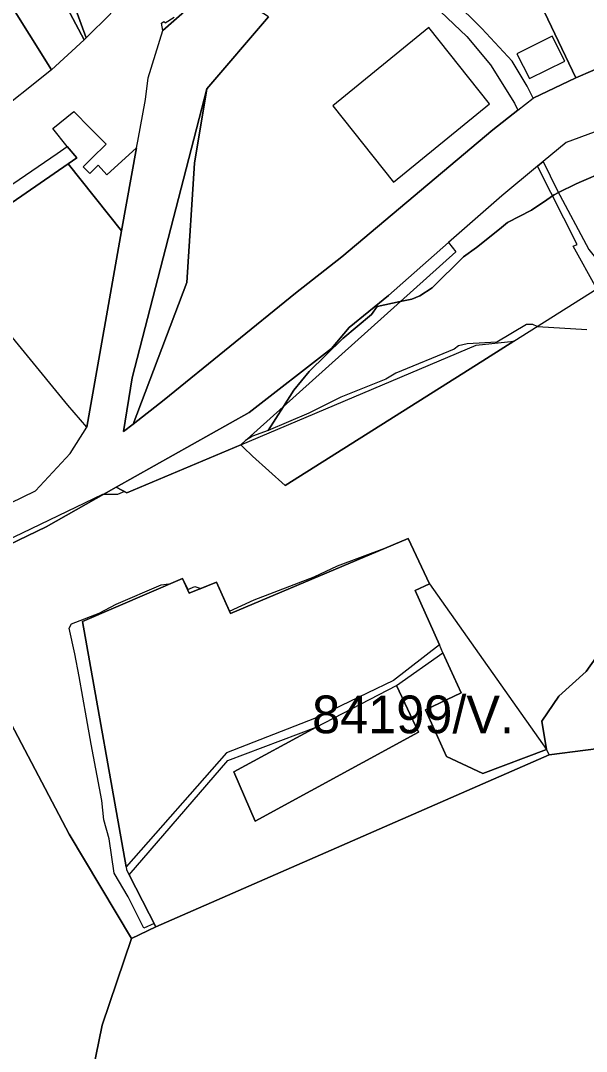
# Model space of a CAD drawing. Extents: x -477304 to -465429, y -1159113 to -1149210.
# Drawn here: x -473224.7 to -472999.7, y -1154296.2 to -1153886.3 of the extents above; entities that cross this region are included whole.
import ezdxf

# ---------------------------------------------------------------- set-up
doc = ezdxf.new("R2010")
doc.units = 0
for name, color, linetype in [('BPEJ_s', 7, 'Continuous'), ('PUPFL_s', 7, 'Continuous'), ('trav_porost_s', 7, 'Continuous'), ('voda_s', 7, 'Continuous'), ('zahrada_s', 7, 'Continuous')]:
    doc.layers.add(name, color=color, linetype=linetype)

msp = doc.modelspace()

# ---------------------------------------------------------------- linework, layer by layer
at = {"layer": 'BPEJ_s'}
for points in [[(-472993.01, -1153946.6), (-473001.73, -1153950.22), (-473003.86, -1153951.26), (-473010.86, -1153954.69), (-473012.58, -1153955.54), (-473013.16, -1153955.94), (-473014.14, -1153956.61), (-473015.45, -1153957.51), (-473021.52, -1153961.71), (-473031.09, -1153966.6), (-473034.29, -1153969.18), (-473043.38, -1153976.53), (-473048.54, -1153980.22), (-473061.1, -1153992.56), (-473065.99, -1153995.75), (-473069.18, -1153997.03), (-473073.73, -1153998.02), (-473082.88, -1154000), (-473085.25, -1154003.12), (-473096.52, -1154012.69), (-473109.92, -1154025.87), (-473116.08, -1154033.31), (-473120.17, -1154039.7), (-473126.28, -1154049.26), (-473132.46, -1154051.6), (-473135.25, -1154053.23), (-473137.18, -1154054.97), (-473182.46, -1154074.08), (-473183.39, -1154073.58), (-473186.25, -1154074.78), (-473191.89, -1154074.78), (-473192.21, -1154074.78), (-473234.74, -1154095.19)], [(-472999.56, -1154009.28), (-473019.12, -1154008.01), (-473019.27, -1154007.94), (-473021.03, -1154007.16), (-473023.59, -1154007.16), (-473035.28, -1154014.17), (-473047.19, -1154014.81), (-473050.59, -1154015.66), (-473052.29, -1154016.94), (-473075.47, -1154026.51), (-473079.51, -1154028.85), (-473097.37, -1154036.08), (-473110.13, -1154042.46), (-473126.28, -1154049.26), (-473120.17, -1154039.7), (-473116.08, -1154033.31), (-473109.92, -1154025.87), (-473096.52, -1154012.69), (-473085.25, -1154003.12), (-473082.88, -1154000), (-473073.73, -1153998.02), (-473069.18, -1153997.03), (-473065.99, -1153995.75), (-473061.1, -1153992.56), (-473048.54, -1153980.22), (-473043.38, -1153976.53), (-473034.29, -1153969.18), (-473031.09, -1153966.6), (-473021.52, -1153961.71), (-473015.45, -1153957.51), (-473014.14, -1153956.61), (-473013.16, -1153955.94), (-473012.58, -1153955.54), (-473010.86, -1153954.69), (-473003.86, -1153951.26), (-473001.73, -1153950.22), (-472993.01, -1153946.6)], [(-472999.56, -1154009.28), (-473019.12, -1154008.01), (-473019.27, -1154007.94), (-473021.03, -1154007.16), (-473023.59, -1154007.16), (-473035.28, -1154014.17), (-473047.19, -1154014.81), (-473050.59, -1154015.66), (-473052.29, -1154016.94), (-473075.47, -1154026.51), (-473079.51, -1154028.85), (-473097.37, -1154036.08), (-473110.13, -1154042.46), (-473126.28, -1154049.26), (-473132.46, -1154051.6), (-473135.25, -1154053.23), (-473137.18, -1154054.97), (-473182.46, -1154074.08), (-473183.39, -1154073.58), (-473186.25, -1154074.78), (-473191.89, -1154074.78), (-473192.21, -1154074.78), (-473234.74, -1154095.19)], [(-473187.53, -1154225.32), (-473189.44, -1154211.71), (-473191.57, -1154204.06), (-473192.42, -1154196.4), (-473196.68, -1154173.98), (-473198.55, -1154163.56), (-473201.49, -1154147.16), (-473203.13, -1154138.16), (-473205.39, -1154127.94), (-473204.54, -1154126.23), (-473193.48, -1154121.98), (-473186.68, -1154118.37), (-473168.82, -1154110.71), (-473165.84, -1154110.29), (-473165.74, -1154110.42), (-473160.39, -1154108.11), (-473158.28, -1154112.58), (-473155.42, -1154111.35), (-473153.51, -1154111.99), (-473153.33, -1154112.22), (-473146.8, -1154109.61), (-473141.62, -1154121.15), (-473131.82, -1154116.67), (-473108, -1154107.52), (-473098.65, -1154103.06), (-473079.93, -1154096.04), (-473076.99, -1154094.94), (-473070.56, -1154092.22), (-473062.1, -1154110.29), (-473015.58, -1154176.17), (-473014.5, -1154178.21), (-473170.89, -1154246.71), (-473171.62, -1154245.29), (-473175.77, -1154247.14), (-473182, -1154234.68), (-473187.53, -1154225.32)]]:
    msp.add_lwpolyline(points, dxfattribs=at)
msp.add_lwpolyline([(-473062.1, -1154110.29), (-473015.58, -1154176.17), (-473014.5, -1154178.21), (-473170.89, -1154246.71), (-473171.62, -1154245.29), (-473175.77, -1154247.14), (-473182, -1154234.68), (-473187.53, -1154225.32), (-473189.44, -1154211.71), (-473191.57, -1154204.06), (-473192.42, -1154196.4), (-473196.68, -1154173.98), (-473198.55, -1154163.56), (-473201.49, -1154147.16), (-473203.13, -1154138.16), (-473205.39, -1154127.94), (-473204.54, -1154126.23), (-473193.48, -1154121.98), (-473186.68, -1154118.37), (-473168.82, -1154110.71), (-473165.84, -1154110.29), (-473165.74, -1154110.42), (-473160.39, -1154108.11), (-473158.28, -1154112.58), (-473155.42, -1154111.35), (-473153.51, -1154111.99), (-473153.33, -1154112.22), (-473146.8, -1154109.61), (-473141.62, -1154121.15), (-473131.82, -1154116.67), (-473108, -1154107.52), (-473098.65, -1154103.06), (-473079.93, -1154096.04), (-473076.99, -1154094.94), (-473070.56, -1154092.22)], close=True, dxfattribs=at)
at = {"layer": 'PUPFL_s'}
for points in [[(-473158.63, -1153990.44), (-473179.94, -1154046.8), (-473183.77, -1154049.68), (-473180.32, -1154028.3), (-473150.73, -1153913.41), (-473155.58, -1153943)], [(-473043.53, -1154015.37), (-473028.58, -1154013.8), (-473043.47, -1154023.18), (-473119.58, -1154071.11), (-473132.53, -1154059.45), (-473136.09, -1154056.02), (-473137.18, -1154054.97)], [(-472939.6, -1154087.83), (-472966.52, -1154120.43), (-472985.59, -1154174.56), (-473014.5, -1154178.21), (-473015.58, -1154176.17), (-473017.49, -1154164.82), (-473010.66, -1154154.9), (-472999.88, -1154145.17), (-472985.98, -1154125.69), (-472967.29, -1154109.37), (-472954.27, -1154100.56), (-472943.73, -1154089.62), (-472939.03, -1154083), (-472934.33, -1154083.49)], [(-473075.18, -1154150.66), (-473066.48, -1154169.27), (-473131.43, -1154204.7), (-473139.99, -1154184.98), (-473107.17, -1154167.32)]]:
    msp.add_lwpolyline(points, close=True, dxfattribs=at)
for points in [[(-473255.41, -1154107.21), (-473214.57, -1154087.55), (-473186.66, -1154071.83), (-473182.46, -1154074.08), (-473137.18, -1154054.97), (-473136.09, -1154056.02), (-473132.53, -1154059.45), (-473119.58, -1154071.11), (-473043.47, -1154023.18), (-473028.58, -1154013.8), (-472995.53, -1153992.99)], [(-472985.98, -1154125.69), (-472999.88, -1154145.17), (-473010.66, -1154154.9), (-473017.49, -1154164.82), (-473015.58, -1154176.17), (-473040.86, -1154185.68), (-473055.3, -1154178.87), (-473063.71, -1154160.37), (-473049.51, -1154153.65), (-473056.8, -1154137.7), (-473058.19, -1154134.57), (-473067.79, -1154112.97), (-473062.1, -1154110.29), (-473070.56, -1154092.22), (-473141.21, -1154122.06), (-473146.8, -1154109.61), (-473157.64, -1154113.94), (-473160.39, -1154108.11), (-473200.11, -1154125.28), (-473182.79, -1154222.86), (-473182.6, -1154223.93), (-473181.51, -1154225.98), (-473170.89, -1154246.71), (-473180.59, -1154251.27), (-473205.38, -1154209.87), (-473234.01, -1154155.53)], [(-473475.35, -1154228.31), (-473366.72, -1154172.6), (-473335.96, -1154148.7), (-473324.68, -1154145.69), (-473255.41, -1154107.21), (-473234.01, -1154155.53), (-473205.38, -1154209.87), (-473180.59, -1154251.27), (-473192.34, -1154285.76), (-473202.08, -1154333.7), (-473207.58, -1154353.6), (-473214.02, -1154371.72), (-473245.06, -1154451.04), (-473214.68, -1154600.56)], [(-473202.08, -1154333.7), (-473192.34, -1154285.76), (-473180.59, -1154251.27), (-473170.89, -1154246.71), (-473014.5, -1154178.21), (-472985.59, -1154174.56), (-472979.68, -1154232.42), (-472975.68, -1154258.78), (-472972.38, -1154280.5), (-472971.3, -1154289.5), (-472964.39, -1154346.9)]]:
    msp.add_lwpolyline(points, dxfattribs=at)
at = {"layer": 'trav_porost_s'}
for points in [[(-473003.97, -1153909.06), (-473041.46, -1153830.37), (-473036.13, -1153828.26), (-473027.67, -1153824.9), (-473010.01, -1153818.51), (-472999.67, -1153814.52), (-472996.28, -1153813.54), (-472967.11, -1153868.16), (-472954.17, -1153862.2), (-472950.5, -1153860.5), (-472941.3, -1153878.79), (-472939.44, -1153882.49), (-472957.82, -1153890.36), (-472990.37, -1153903.15)], [(-473066.91, -1153867.16), (-473079.92, -1153857.85), (-473088.54, -1153849.5), (-473090.41, -1153847.7), (-473083.1, -1153844.79), (-473082.32, -1153846.59), (-473055.14, -1153835.8), (-473041.46, -1153830.37), (-473003.97, -1153909.06), (-473020.91, -1153917.11), (-473023.26, -1153912.42), (-473029.3, -1153902.45), (-473041.37, -1153889.37), (-473052.76, -1153878.21)], [(-473036.89, -1153929.77), (-473096.93, -1153980.22), (-473115.44, -1153994.7), (-473167.68, -1154037.05), (-473179.94, -1154046.8), (-473158.63, -1153990.44), (-473155.58, -1153943), (-473150.73, -1153913.41), (-473126.13, -1153884.73), (-473139.18, -1153876.3), (-473103.17, -1153857.85), (-473105.19, -1153853.94), (-473103.56, -1153853.25), (-473102.08, -1153853.67), (-473093.98, -1153856.41), (-473060.26, -1153880.25), (-473047.21, -1153892.65), (-473037.92, -1153903.91), (-473028.29, -1153919.1), (-473026.93, -1153921.88)], [(-473038.31, -1153919.34), (-473062.4, -1153889.01), (-473100.57, -1153920.15), (-473076.48, -1153950.48)], [(-473008.26, -1153902.39), (-473013.31, -1153892.54), (-473027.39, -1153899.5), (-473022.34, -1153909.35)], [(-473190.73, -1153935.43), (-473196.39, -1153941.01), (-473199.84, -1153944.41), (-473197.21, -1153947.08), (-473193.87, -1153943.79), (-473190.41, -1153947.61), (-473178.59, -1153936.9), (-473184.58, -1153969.92), (-473205.78, -1153943.23), (-473202.41, -1153940.91), (-473206.16, -1153936.33), (-473211.96, -1153929.25), (-473203.5, -1153922.5), (-473197.03, -1153929.06)], [(-472992.35, -1153985.25), (-472988.79, -1153987.76), (-472995.53, -1153992.99), (-473005.04, -1153976.05), (-473003.37, -1153975.26), (-473019.15, -1153944.13), (-473016.95, -1153942.31), (-473011.35, -1153953.78), (-472998.78, -1153977.33)], [(-473051.66, -1153978.2), (-473137.18, -1154054.97), (-473182.46, -1154074.08), (-473186.66, -1154071.83), (-473133.86, -1154042.07), (-473101.1, -1154016.68), (-473094, -1154008.36), (-473078.39, -1153995.67), (-473054.5, -1153974.57)], [(-473141.21, -1154122.06), (-473070.56, -1154092.22), (-473062.1, -1154110.29), (-473067.79, -1154112.97), (-473058.19, -1154134.57), (-473076.47, -1154148.73), (-473107.83, -1154163.78), (-473142.79, -1154177.4), (-473182.79, -1154222.86), (-473200.11, -1154125.28), (-473160.39, -1154108.11), (-473157.64, -1154113.94), (-473146.8, -1154109.61)], [(-473131.43, -1154204.7), (-473066.48, -1154169.27), (-473075.18, -1154150.66), (-473056.8, -1154137.7), (-473049.51, -1154153.65), (-473063.71, -1154160.37), (-473055.3, -1154178.87), (-473040.86, -1154185.68), (-473015.58, -1154176.17), (-473014.5, -1154178.21), (-473170.89, -1154246.71), (-473181.51, -1154225.98), (-473142.28, -1154180.58), (-473107.17, -1154167.32), (-473139.99, -1154184.98)]]:
    msp.add_lwpolyline(points, close=True, dxfattribs=at)
at = {"layer": 'voda_s'}
for points in [[(-473468.07, -1154204.63), (-473419.86, -1154175.73), (-473365.8, -1154145.7), (-473349.08, -1154136.66), (-473218.81, -1154073.29), (-473205.05, -1154058.45), (-473198.4, -1154048.02), (-473184.58, -1153969.92), (-473178.59, -1153936.9), (-473178.1, -1153934.21), (-473175.12, -1153917.66), (-473173.94, -1153909.03), (-473168.16, -1153890.18), (-473158.35, -1153881.57)], [(-473126.13, -1153884.73), (-473150.73, -1153913.41), (-473180.32, -1154028.3), (-473183.77, -1154049.68), (-473179.94, -1154046.8), (-473167.68, -1154037.05), (-473115.44, -1153994.7), (-473096.93, -1153980.22), (-473036.89, -1153929.77), (-473026.93, -1153921.88), (-473020.91, -1153917.11), (-473003.97, -1153909.06), (-472990.37, -1153903.15), (-472957.82, -1153890.36), (-472939.44, -1153882.49)], [(-473158.35, -1153881.57), (-473168.16, -1153890.18), (-473168.71, -1153887.28), (-473167.71, -1153886.6), (-473167.27, -1153887.24), (-473163.6, -1153884.91)], [(-472969.34, -1153920.54), (-473007.78, -1153934.81), (-473010.85, -1153937.26), (-473016.95, -1153942.31), (-473019.15, -1153944.13), (-473033.4, -1153955.93), (-473054.5, -1153974.57), (-473078.39, -1153995.67), (-473094, -1154008.36), (-473101.1, -1154016.68), (-473133.86, -1154042.07), (-473186.66, -1154071.83), (-473214.57, -1154087.55), (-473255.41, -1154107.21)]]:
    msp.add_lwpolyline(points, dxfattribs=at)
at = {"layer": 'zahrada_s'}
for points in [[(-473212.4, -1153905.82), (-473230.14, -1153877.34), (-473247.87, -1153850.73), (-473215.38, -1153846.61), (-473213.7, -1153846.13), (-473197.97, -1153841.65), (-473197.79, -1153845.25), (-473220.46, -1153851.12), (-473215.46, -1153860.41), (-473209.75, -1153870.34), (-473207.23, -1153879.19), (-473199.42, -1153893.88)], [(-473220.46, -1153851.12), (-473197.79, -1153845.25), (-473214.13, -1153850.6), (-473198.7, -1153893.17), (-473199.42, -1153893.88), (-473207.23, -1153879.19), (-473209.75, -1153870.34), (-473215.46, -1153860.41)], [(-473188.98, -1153865.43), (-473188.94, -1153883.58), (-473198.7, -1153893.17), (-473214.13, -1153850.6), (-473197.79, -1153845.25), (-473198.82, -1153846.79), (-473199.93, -1153864.75)], [(-473255.58, -1153892.75), (-473248.51, -1153888.47), (-473243.51, -1153896.72), (-473229.28, -1153888.1), (-473234.28, -1153879.85), (-473230.14, -1153877.34), (-473212.4, -1153905.82), (-473236.77, -1153925.2)], [(-473257.78, -1153979.01), (-473264.39, -1153975.71), (-473262.33, -1153974.42), (-473260.32, -1153973.29), (-473210.15, -1153939.08), (-473206.16, -1153936.33), (-473202.41, -1153940.91), (-473205.78, -1153943.23)], [(-473205.78, -1153943.23), (-473184.58, -1153969.92), (-473198.4, -1154048.02), (-473205.96, -1154039.21), (-473241.76, -1153995.59), (-473254.99, -1153980.41), (-473257.78, -1153979.01)]]:
    msp.add_lwpolyline(points, close=True, dxfattribs=at)

# ---------------------------------------------------------------- texts
at = {"layer": 'BPEJ_s'}
msp.add_text('84199/V.', height=15, dxfattribs=at).set_placement((-473108.81, -1154169.68))

doc.saveas('drawing.dxf')
